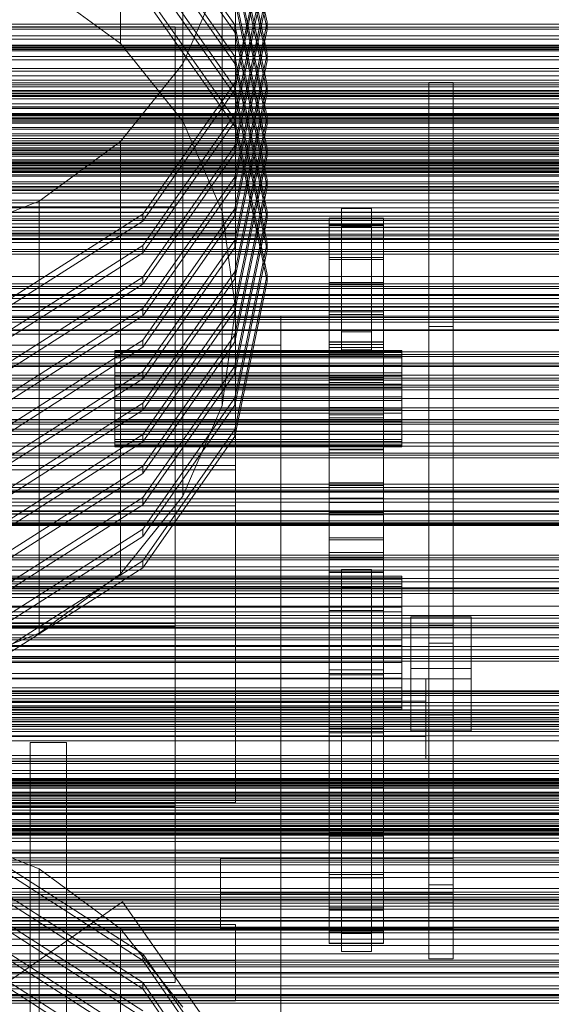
# Model space of a CAD drawing. Header units: millimetres. Extents: x -1970 to 61924, y -58230 to 6847.
# Tile 321 of 656: x 689 to 864, y -32870 to -32544. Entities that reach past the tile are written whole.
import ezdxf

# ---------------------------------------------------------------- set-up
doc = ezdxf.new("R2010")
doc.units = ezdxf.units.MM
for name, color, linetype, lineweight in [('frontal_C01', 7, 'Continuous', 0), ('frontal_C02', 7, 'Continuous', 0), ('frontal_C03', 7, 'Continuous', 0), ('frontal_C03-dry', 7, 'Continuous', 0), ('frontal_tolva', 7, 'Continuous', 0)]:
    doc.layers.add(name, color=color, linetype=linetype, lineweight=lineweight)

msp = doc.modelspace()

# ---------------------------------------------------------------- linework, layer by layer
at = {"layer": 'frontal_C01'}
for p, q in [((695, -32824.838), (663.646, -32812.332)), ((729.278, -32853.019), (683.729, -32823.711)), ((683.729, -32825.868), (729.278, -32855.176)), ((721.924, -32844.733), (695, -32824.838)), ((695, -32954.254), (695, -32824.838)), ((729.278, -32862.456), (683.729, -32833.148)), ((683.729, -32835.305), (729.278, -32864.613)), ((729.278, -32871.892), (683.729, -32842.584)), ((683.729, -32844.741), (729.278, -32874.049)), ((742.583, -32870.66), (721.924, -32844.733)), ((721.924, -32974.148), (721.924, -32844.733)), ((729.278, -32881.329), (683.729, -32852.021)), ((683.729, -32854.178), (729.278, -32883.486)), ((759.713, -32896.881), (729.278, -32853.019)), ((729.278, -32855.176), (729.278, -32853.019)), ((729.278, -32855.176), (759.713, -32899.038)), ((729.278, -32890.765), (683.729, -32861.458)), ((683.729, -32863.614), (729.278, -32892.922)), ((759.713, -32906.318), (729.278, -32862.456)), ((729.278, -32864.613), (729.278, -32862.456)), ((729.278, -32864.613), (759.713, -32908.475))]:
    msp.add_line(p, q, dxfattribs=at)
at = {"layer": 'frontal_C02'}
for p, q in [((721.924, -32551.681), (721.924, -32408.616)), ((742.583, -32577.381), (742.583, -32434.316)), ((755.57, -32607.309), (755.57, -32464.245)), ((770.4, -32544.646), (759.713, -32493.359)), ((759.713, -32495.744), (770.4, -32547.031)), ((760, -32496.362), (760, -32639.427)), ((759.713, -32545.519), (729.278, -32502.04)), ((729.278, -32504.424), (759.713, -32547.903)), ((770.4, -32555.078), (759.713, -32503.791)), ((759.713, -32506.176), (770.4, -32557.462)), ((759.713, -32555.95), (729.278, -32512.472)), ((759.713, -32564.638), (770.4, -32513.351)), ((729.278, -32514.856), (759.713, -32558.335)), ((770.4, -32565.51), (759.713, -32514.223)), ((770.4, -32515.735), (759.713, -32567.022)), ((759.713, -32516.608), (770.4, -32567.894)), ((759.713, -32566.382), (729.278, -32522.903)), ((729.278, -32525.288), (759.713, -32568.767)), ((759.713, -32575.069), (770.4, -32523.783)), ((770.4, -32575.942), (759.713, -32524.655)), ((770.4, -32526.167), (759.713, -32577.454)), ((742.583, -32558.408), (755.57, -32528.479)), ((755.57, -32671.544), (755.57, -32528.479)), ((759.713, -32527.039), (770.4, -32578.326)), ((695, -32531.96), (721.924, -32551.681)), ((759.713, -32576.814), (729.278, -32533.335)), ((729.278, -32535.72), (759.713, -32579.198)), ((759.713, -32585.501), (770.4, -32534.214)), ((770.4, -32586.373), (759.713, -32535.087)), ((770.4, -32536.599), (759.713, -32587.886)), ((759.713, -32537.471), (770.4, -32588.758)), ((520, -32546.115), (740, -32546.115)), ((740, -32546.115), (740, -32605.725)), ((740, -32546.115), (740, -32744.661)), ((759.713, -32595.933), (770.4, -32544.646)), ((770.4, -32596.805), (759.713, -32545.519)), ((759.713, -32547.903), (759.713, -32545.519)), ((770.4, -32544.646), (770.4, -32547.031)), ((770.4, -32547.031), (759.713, -32598.317)), ((759.713, -32547.903), (770.4, -32599.19)), ((721.924, -32551.681), (742.583, -32577.381)), ((759.713, -32606.365), (770.4, -32555.078)), ((770.4, -32555.078), (770.4, -32557.462)), ((721.924, -32584.108), (742.583, -32558.408)), ((742.583, -32701.472), (742.583, -32558.408)), ((770.4, -32607.237), (759.713, -32555.95)), ((759.713, -32558.335), (759.713, -32555.95)), ((770.4, -32557.462), (759.713, -32608.749)), ((759.713, -32558.335), (770.4, -32609.622)), ((729.278, -32608.116), (759.713, -32564.638)), ((759.713, -32567.022), (759.713, -32564.638)), ((759.713, -32616.797), (770.4, -32565.51)), ((770.4, -32565.51), (770.4, -32567.894)), ((824, -32773.891), (824, -32564.573)), ((824, -32564.573), (832, -32564.573)), ((824, -32564.573), (824, -32645.341)), ((832, -32564.573), (832, -32773.891)), ((832, -32645.341), (832, -32564.573)), ((759.713, -32567.022), (729.278, -32610.501)), ((770.4, -32617.669), (759.713, -32566.382)), ((759.713, -32568.767), (759.713, -32566.382)), ((770.4, -32567.894), (759.713, -32619.181)), ((759.713, -32568.767), (770.4, -32620.053)), ((729.278, -32618.548), (759.713, -32575.069)), ((759.713, -32577.454), (759.713, -32575.069)), ((759.713, -32577.454), (729.278, -32620.933)), ((742.583, -32577.381), (755.57, -32607.309)), ((759.713, -32627.228), (770.4, -32575.942)), ((770.4, -32628.101), (759.713, -32576.814)), ((759.713, -32579.198), (759.713, -32576.814)), ((770.4, -32578.326), (759.713, -32629.613)), ((770.4, -32575.942), (770.4, -32578.326)), ((759.713, -32579.198), (770.4, -32630.485)), ((695, -32603.828), (721.924, -32584.108)), ((721.924, -32727.173), (721.924, -32584.108)), ((729.278, -32628.98), (759.713, -32585.501)), ((759.713, -32587.886), (729.278, -32631.364)), ((759.713, -32587.886), (759.713, -32585.501)), ((759.713, -32637.66), (770.4, -32586.373)), ((770.4, -32586.373), (770.4, -32588.758)), ((770.4, -32588.758), (759.713, -32640.045)), ((729.278, -32639.412), (759.713, -32595.933)), ((759.713, -32598.317), (759.713, -32595.933)), ((759.713, -32648.092), (770.4, -32596.805)), ((770.4, -32596.805), (770.4, -32599.19)), ((759.713, -32598.317), (729.278, -32641.796)), ((770.4, -32599.19), (759.713, -32650.476)), ((663.646, -32616.225), (695, -32603.828)), ((695, -32746.893), (695, -32603.828)), ((740, -32605.725), (520, -32605.725)), ((729.278, -32649.844), (759.713, -32606.365)), ((740, -32804.271), (740, -32605.725)), ((755.57, -32607.309), (760, -32639.427)), ((759.713, -32608.749), (759.713, -32606.365)), ((759.713, -32658.524), (770.4, -32607.237)), ((770.4, -32607.237), (770.4, -32609.622)), ((795, -32612.279), (795, -32606.284)), ((795, -32606.284), (805, -32606.284)), ((795, -32606.284), (795, -32647.085)), ((805, -32606.284), (805, -32612.279)), ((805, -32647.085), (805, -32606.284)), ((683.729, -32637.168), (729.278, -32608.116)), ((729.278, -32610.501), (683.729, -32639.552)), ((729.278, -32610.501), (729.278, -32608.116)), ((759.713, -32608.749), (729.278, -32652.228)), ((770.4, -32609.622), (759.713, -32660.908)), ((791, -32609.571), (791, -32609.475)), ((791, -32609.475), (791, -32611.676)), ((791, -32609.475), (809, -32609.475)), ((791, -32611.959), (791, -32609.571)), ((791, -32609.571), (809, -32609.571)), ((809, -32611.676), (809, -32609.475)), ((809, -32609.475), (809, -32609.571)), ((809, -32609.571), (809, -32611.959)), ((500, -32614.492), (760, -32614.492)), ((760, -32614.492), (760, -32769.479)), ((760, -32614.492), (760, -32647.902)), ((791, -32611.676), (791, -32616.088)), ((791, -32611.676), (809, -32611.676)), ((791, -32616.548), (791, -32611.959)), ((791, -32611.959), (809, -32611.959)), ((805, -32612.279), (795, -32612.279)), ((795, -32612.279), (795, -32653.08)), ((805, -32612.279), (805, -32653.08)), ((809, -32616.088), (809, -32611.676)), ((809, -32611.959), (809, -32616.548)), ((729.278, -32660.275), (759.713, -32616.797)), ((759.713, -32619.181), (759.713, -32616.797)), ((759.713, -32668.956), (770.4, -32617.669)), ((770.4, -32617.669), (770.4, -32620.053)), ((791, -32616.088), (791, -32622.543)), ((791, -32616.088), (809, -32616.088)), ((791, -32623.162), (791, -32616.548)), ((791, -32616.548), (809, -32616.548)), ((809, -32622.543), (809, -32616.088)), ((809, -32616.548), (809, -32623.162)), ((683.729, -32647.6), (729.278, -32618.548)), ((729.278, -32620.933), (683.729, -32649.984)), ((729.278, -32620.933), (729.278, -32618.548)), ((759.713, -32619.181), (729.278, -32662.66)), ((770.4, -32620.053), (759.713, -32671.34)), ((791, -32622.543), (791, -32630.793)), ((791, -32622.543), (809, -32622.543)), ((791, -32631.546), (791, -32623.162)), ((791, -32623.162), (809, -32623.162)), ((809, -32630.793), (809, -32622.543)), ((809, -32623.162), (809, -32631.546)), ((729.278, -32670.707), (759.713, -32627.228)), ((759.713, -32629.613), (759.713, -32627.228)), ((683.729, -32658.032), (729.278, -32628.98)), ((729.278, -32631.364), (729.278, -32628.98)), ((759.713, -32629.613), (729.278, -32673.092)), ((759.713, -32679.387), (770.4, -32628.101)), ((770.4, -32630.485), (759.713, -32681.772)), ((770.4, -32628.101), (770.4, -32630.485)), ((791, -32630.793), (791, -32640.519)), ((791, -32630.793), (809, -32630.793)), ((809, -32640.519), (809, -32630.793)), ((729.278, -32631.364), (683.729, -32660.416)), ((791, -32641.379), (791, -32631.546)), ((791, -32631.546), (809, -32631.546)), ((809, -32631.546), (809, -32641.379)), ((683.729, -32668.463), (729.278, -32639.412)), ((729.278, -32681.139), (759.713, -32637.66)), ((729.278, -32641.796), (729.278, -32639.412)), ((759.713, -32640.045), (729.278, -32683.523)), ((760, -32639.427), (755.57, -32671.544)), ((759.713, -32640.045), (759.713, -32637.66)), ((791, -32640.519), (791, -32651.349)), ((791, -32640.519), (809, -32640.519)), ((809, -32651.349), (809, -32640.519)), ((485, -32641.941), (775, -32641.941)), ((729.278, -32641.796), (683.729, -32670.848)), ((775, -32641.941), (775, -32868.46)), ((775, -32641.941), (775, -32651.486)), ((791, -32652.282), (791, -32641.379)), ((791, -32641.379), (809, -32641.379)), ((809, -32641.379), (809, -32652.282)), ((805, -32647.085), (795, -32647.085)), ((795, -32647.085), (795, -32653.08)), ((805, -32653.08), (805, -32647.085)), ((832, -32645.341), (824, -32645.341)), ((824, -32645.341), (824, -32854.659)), ((832, -32854.659), (832, -32645.341)), ((760, -32647.902), (500, -32647.902)), ((683.729, -32678.895), (729.278, -32649.844)), ((729.278, -32691.571), (759.713, -32648.092)), ((729.278, -32652.228), (729.278, -32649.844)), ((759.713, -32650.476), (759.713, -32648.092)), ((760, -32802.888), (760, -32647.902)), ((791, -32650.564), (791, -32650.405)), ((791, -32650.405), (791, -32654.073)), ((791, -32650.405), (809, -32650.405)), ((809, -32654.073), (809, -32650.405)), ((809, -32650.405), (809, -32650.564)), ((775, -32651.486), (485, -32651.486)), ((729.278, -32652.228), (683.729, -32681.28)), ((720, -32653.959), (720, -32653.245)), ((720, -32653.245), (720, -32653.621)), ((720, -32653.245), (815, -32653.245)), ((720, -32653.621), (720, -32655.06)), ((720, -32653.621), (815, -32653.621)), ((759.713, -32650.476), (729.278, -32693.955)), ((775, -32878.005), (775, -32651.486)), ((791, -32654.545), (791, -32650.564)), ((791, -32650.564), (809, -32650.564)), ((791, -32651.349), (791, -32662.866)), ((809, -32651.349), (791, -32651.349)), ((791, -32663.836), (791, -32652.282)), ((791, -32652.282), (809, -32652.282)), ((795, -32653.08), (805, -32653.08)), ((809, -32650.564), (809, -32654.545)), ((809, -32662.866), (809, -32651.349)), ((809, -32652.282), (809, -32663.836)), ((815, -32653.621), (815, -32653.245)), ((815, -32653.245), (815, -32653.959)), ((815, -32655.06), (815, -32653.621)), ((720, -32655.714), (720, -32653.959)), ((720, -32653.959), (815, -32653.959)), ((720, -32655.06), (720, -32657.466)), ((720, -32655.06), (815, -32655.06)), ((720, -32658.39), (720, -32655.714)), ((720, -32655.714), (815, -32655.714)), ((791, -32654.073), (791, -32661.428)), ((791, -32654.073), (809, -32654.073)), ((791, -32662.194), (791, -32654.545)), ((791, -32654.545), (809, -32654.545)), ((809, -32661.428), (809, -32654.073)), ((809, -32654.545), (809, -32662.194)), ((815, -32653.959), (815, -32655.714)), ((815, -32657.466), (815, -32655.06)), ((815, -32655.714), (815, -32658.39)), ((720, -32657.466), (720, -32660.673)), ((720, -32657.466), (815, -32657.466)), ((720, -32661.804), (720, -32658.39)), ((720, -32658.39), (815, -32658.39)), ((729.278, -32702.003), (759.713, -32658.524)), ((759.713, -32660.908), (759.713, -32658.524)), ((815, -32660.673), (815, -32657.466)), ((815, -32658.39), (815, -32661.804)), ((683.729, -32689.327), (729.278, -32660.275)), ((729.278, -32662.66), (683.729, -32691.712)), ((720, -32660.673), (720, -32664.463)), ((720, -32660.673), (815, -32660.673)), ((720, -32665.725), (720, -32661.804)), ((720, -32661.804), (815, -32661.804)), ((729.278, -32662.66), (729.278, -32660.275)), ((759.713, -32660.908), (729.278, -32704.387)), ((791, -32661.428), (791, -32672.186)), ((791, -32661.428), (809, -32661.428)), ((791, -32673.217), (791, -32662.194)), ((791, -32662.194), (809, -32662.194)), ((791, -32662.866), (791, -32674.627)), ((791, -32662.866), (809, -32662.866)), ((809, -32672.186), (809, -32661.428)), ((809, -32662.194), (809, -32673.217)), ((809, -32674.627), (809, -32662.866)), ((815, -32664.463), (815, -32660.673)), ((815, -32661.804), (815, -32665.725)), ((720, -32664.463), (720, -32668.578)), ((815, -32664.463), (720, -32664.463)), ((720, -32669.885), (720, -32665.725)), ((720, -32665.725), (815, -32665.725)), ((791, -32675.598), (791, -32663.836)), ((791, -32663.836), (809, -32663.836)), ((809, -32663.836), (809, -32675.598)), ((815, -32668.578), (815, -32664.463)), ((815, -32665.725), (815, -32669.885)), ((720, -32668.578), (720, -32672.738)), ((720, -32668.578), (815, -32668.578)), ((720, -32674.001), (720, -32669.885)), ((720, -32669.885), (815, -32669.885)), ((729.278, -32712.434), (759.713, -32668.956)), ((759.713, -32671.34), (759.713, -32668.956)), ((815, -32672.738), (815, -32668.578)), ((815, -32669.885), (815, -32674.001)), ((683.729, -32699.759), (729.278, -32670.707)), ((729.278, -32673.092), (683.729, -32702.143)), ((720, -32672.738), (720, -32676.659)), ((720, -32672.738), (815, -32672.738)), ((729.278, -32673.092), (729.278, -32670.707)), ((759.713, -32671.34), (729.278, -32714.819)), ((755.57, -32671.544), (742.583, -32701.472)), ((791, -32672.186), (791, -32685.935)), ((791, -32672.186), (809, -32672.186)), ((791, -32687.191), (791, -32673.217)), ((791, -32673.217), (809, -32673.217)), ((809, -32685.935), (809, -32672.186)), ((809, -32673.217), (809, -32687.191)), ((815, -32676.659), (815, -32672.738)), ((720, -32677.791), (720, -32674.001)), ((720, -32674.001), (815, -32674.001)), ((791, -32674.627), (791, -32686.182)), ((791, -32674.627), (809, -32674.627)), ((791, -32687.115), (791, -32675.598)), ((791, -32675.598), (809, -32675.598)), ((809, -32686.182), (809, -32674.627)), ((809, -32675.598), (809, -32687.115)), ((815, -32674.001), (815, -32677.791)), ((415, -32679.382), (760, -32679.382)), ((720, -32676.659), (720, -32680.074)), ((720, -32676.659), (815, -32676.659)), ((720, -32680.998), (720, -32677.791)), ((720, -32677.791), (815, -32677.791)), ((729.278, -32722.866), (759.713, -32679.387)), ((759.713, -32681.772), (759.713, -32679.387)), ((760, -32679.382), (760, -32691.304)), ((760, -32679.382), (760, -32692.746)), ((815, -32680.074), (815, -32676.659)), ((815, -32677.791), (815, -32680.998)), ((683.729, -32710.191), (729.278, -32681.139)), ((720, -32680.074), (720, -32682.75)), ((720, -32680.074), (815, -32680.074)), ((720, -32683.403), (720, -32680.998)), ((720, -32680.998), (815, -32680.998)), ((720, -32682.75), (720, -32684.505)), ((720, -32682.75), (815, -32682.75)), ((729.278, -32683.523), (729.278, -32681.139)), ((759.713, -32681.772), (729.278, -32725.251)), ((815, -32682.75), (815, -32680.074)), ((815, -32680.998), (815, -32683.403)), ((815, -32684.505), (815, -32682.75)), ((729.278, -32683.523), (683.729, -32712.575)), ((720, -32684.843), (720, -32683.403)), ((720, -32683.403), (815, -32683.403)), ((720, -32684.505), (720, -32685.218)), ((720, -32684.505), (815, -32684.505)), ((720, -32685.218), (720, -32684.843)), ((720, -32684.843), (815, -32684.843)), ((720, -32685.218), (815, -32685.218)), ((791, -32685.935), (791, -32702.145)), ((791, -32685.935), (809, -32685.935)), ((791, -32686.182), (791, -32697.085)), ((791, -32686.182), (809, -32686.182)), ((809, -32702.145), (809, -32685.935)), ((809, -32697.085), (809, -32686.182)), ((815, -32683.403), (815, -32684.843)), ((815, -32685.218), (815, -32684.505)), ((815, -32684.843), (815, -32685.218)), ((791, -32697.945), (791, -32687.115)), ((791, -32687.115), (809, -32687.115)), ((791, -32703.579), (791, -32687.191)), ((791, -32687.191), (809, -32687.191)), ((809, -32687.115), (809, -32697.945)), ((809, -32687.191), (809, -32703.579)), ((760, -32691.304), (415, -32691.304)), ((760, -32692.746), (415, -32692.746)), ((683.729, -32720.623), (729.278, -32691.571)), ((729.278, -32693.955), (729.278, -32691.571)), ((760, -32704.668), (760, -32691.304)), ((760, -32704.668), (760, -32692.746)), ((729.278, -32693.955), (683.729, -32723.007)), ((791, -32697.085), (791, -32706.917)), ((791, -32697.085), (809, -32697.085)), ((791, -32707.671), (791, -32697.945)), ((791, -32697.945), (809, -32697.945)), ((809, -32706.917), (809, -32697.085)), ((809, -32697.945), (809, -32707.671)), ((683.729, -32731.054), (729.278, -32702.003)), ((742.583, -32701.472), (721.924, -32727.173)), ((729.278, -32704.387), (729.278, -32702.003)), ((791, -32702.145), (791, -32720.195)), ((791, -32702.145), (809, -32702.145)), ((809, -32720.195), (809, -32702.145)), ((415, -32704.668), (760, -32704.668)), ((729.278, -32704.387), (683.729, -32733.439)), ((791, -32721.75), (791, -32703.579)), ((791, -32703.579), (809, -32703.579)), ((809, -32703.579), (809, -32721.75)), ((791, -32706.917), (791, -32715.302)), ((791, -32706.917), (809, -32706.917)), ((791, -32715.92), (791, -32707.671)), ((791, -32707.671), (809, -32707.671)), ((809, -32715.302), (809, -32706.917)), ((809, -32707.671), (809, -32715.92)), ((683.729, -32741.486), (729.278, -32712.434)), ((729.278, -32714.819), (683.729, -32743.871)), ((729.278, -32714.819), (729.278, -32712.434)), ((791, -32715.302), (791, -32721.916)), ((791, -32715.302), (809, -32715.302)), ((809, -32721.916), (809, -32715.302)), ((791, -32722.375), (791, -32715.92)), ((791, -32715.92), (809, -32715.92)), ((809, -32715.92), (809, -32722.375)), ((791, -32720.195), (791, -32739.39)), ((809, -32720.195), (791, -32720.195)), ((791, -32741.007), (791, -32721.75)), ((791, -32721.75), (809, -32721.75)), ((791, -32721.916), (791, -32726.505)), ((791, -32721.916), (809, -32721.916)), ((809, -32739.39), (809, -32720.195)), ((809, -32721.75), (809, -32741.007)), ((809, -32726.505), (809, -32721.916)), ((683.729, -32751.918), (729.278, -32722.866)), ((729.278, -32725.251), (683.729, -32754.302)), ((729.278, -32725.251), (729.278, -32722.866)), ((791, -32726.788), (791, -32722.375)), ((791, -32722.375), (809, -32722.375)), ((809, -32722.375), (809, -32726.788)), ((540.5, -32728.018), (815, -32728.018)), ((540.5, -32728.535), (815, -32728.535)), ((721.924, -32727.173), (695, -32746.893)), ((791, -32726.505), (791, -32728.893)), ((791, -32726.505), (809, -32726.505)), ((791, -32728.989), (791, -32726.788)), ((791, -32726.788), (809, -32726.788)), ((795, -32731.775), (795, -32725.818)), ((795, -32725.818), (805, -32725.818)), ((795, -32725.818), (795, -32846.296)), ((805, -32725.818), (805, -32731.775)), ((805, -32846.296), (805, -32725.818)), ((809, -32728.893), (809, -32726.505)), ((809, -32726.788), (809, -32728.989)), ((815, -32728.535), (815, -32728.018)), ((815, -32728.018), (815, -32729)), ((815, -32730.514), (815, -32728.535)), ((540.5, -32729), (815, -32729)), ((540.5, -32730.514), (815, -32730.514)), ((540.5, -32731.413), (815, -32731.413)), ((791, -32728.893), (791, -32728.989)), ((791, -32728.893), (809, -32728.893)), ((791, -32728.989), (809, -32728.989)), ((805, -32731.775), (795, -32731.775)), ((795, -32731.775), (795, -32852.253)), ((805, -32731.775), (805, -32852.253)), ((809, -32728.989), (809, -32728.893)), ((815, -32729), (815, -32731.413)), ((815, -32733.821), (815, -32730.514)), ((815, -32731.413), (815, -32735.092)), ((540.5, -32733.821), (815, -32733.821)), ((540.5, -32735.092), (815, -32735.092)), ((815, -32738.231), (815, -32733.821)), ((815, -32735.092), (815, -32739.787)), ((540.5, -32738.231), (815, -32738.231)), ((815, -32743.443), (815, -32738.231)), ((540.5, -32739.787), (815, -32739.787)), ((791, -32739.39), (791, -32758.993)), ((791, -32739.39), (809, -32739.39)), ((791, -32760.61), (791, -32741.007)), ((791, -32741.007), (809, -32741.007)), ((809, -32758.993), (809, -32739.39)), ((809, -32741.007), (809, -32760.61)), ((815, -32739.787), (815, -32745.179)), ((818, -32741.399), (838, -32741.399)), ((818, -32758.601), (818, -32741.399)), ((818, -32741.399), (818, -32761.988)), ((838, -32741.399), (838, -32758.601)), ((838, -32761.988), (838, -32741.399)), ((520, -32743.706), (740, -32743.706)), ((740, -32744.661), (520, -32744.661)), ((815, -32743.443), (540.5, -32743.443)), ((740, -32743.706), (740, -32803.317)), ((740, -32743.706), (740, -32802.888)), ((740, -32804.271), (740, -32744.661)), ((815, -32749.102), (815, -32743.443)), ((824, -32750.183), (824, -32744.222)), ((824, -32744.222), (832, -32744.222)), ((824, -32830.132), (824, -32744.222)), ((832, -32744.222), (832, -32750.183)), ((832, -32744.222), (832, -32830.132)), ((540.5, -32745.179), (815, -32745.179)), ((695, -32746.893), (663.646, -32759.29)), ((815, -32745.179), (815, -32750.898)), ((540.5, -32749.102), (815, -32749.102)), ((540.5, -32750.898), (815, -32750.898)), ((815, -32754.821), (815, -32749.102)), ((815, -32750.898), (815, -32756.557)), ((832, -32750.183), (824, -32750.183)), ((824, -32750.183), (824, -32836.093)), ((832, -32836.093), (832, -32750.183)), ((540.5, -32754.821), (815, -32754.821)), ((540.5, -32756.557), (815, -32756.557)), ((815, -32760.213), (815, -32754.821)), ((815, -32756.557), (815, -32761.769)), ((540.5, -32760.213), (815, -32760.213)), ((791, -32758.993), (791, -32778.25)), ((791, -32758.993), (809, -32758.993)), ((791, -32779.805), (791, -32760.61)), ((791, -32760.61), (809, -32760.61)), ((809, -32778.25), (809, -32758.993)), ((809, -32760.61), (809, -32779.805)), ((815, -32764.908), (815, -32760.213)), ((838, -32758.601), (818, -32758.601)), ((818, -32779.19), (818, -32758.601)), ((838, -32779.19), (838, -32758.601)), ((420, -32761.942), (823, -32761.942)), ((540.5, -32761.769), (815, -32761.769)), ((815, -32761.769), (815, -32766.179)), ((818, -32761.988), (818, -32779.19)), ((838, -32761.988), (818, -32761.988)), ((823, -32761.942), (823, -32769.393)), ((823, -32761.942), (823, -32781.033)), ((838, -32779.19), (838, -32761.988)), ((540.5, -32764.908), (815, -32764.908)), ((540.5, -32766.179), (815, -32766.179)), ((815, -32768.587), (815, -32764.908)), ((815, -32766.179), (815, -32769.486)), ((823, -32769.393), (420, -32769.393)), ((760, -32769.479), (500, -32769.479)), ((540.5, -32768.587), (815, -32768.587)), ((540.5, -32769.486), (815, -32769.486)), ((540.5, -32771), (815, -32771)), ((760, -32802.888), (760, -32769.479)), ((815, -32771), (815, -32768.587)), ((815, -32769.486), (815, -32771.465)), ((815, -32771.982), (815, -32771)), ((823, -32788.484), (823, -32769.393)), ((540.5, -32771.465), (815, -32771.465)), ((540.5, -32771.982), (815, -32771.982)), ((815, -32771.465), (815, -32771.982)), ((832, -32773.891), (824, -32773.891)), ((824, -32773.891), (824, -32854.659)), ((832, -32773.891), (832, -32854.659)), ((791, -32778.25), (791, -32796.421)), ((791, -32778.25), (809, -32778.25)), ((791, -32797.855), (791, -32779.805)), ((791, -32779.805), (809, -32779.805)), ((809, -32796.421), (809, -32778.25)), ((809, -32779.805), (809, -32797.855)), ((818, -32779.19), (838, -32779.19)), ((823, -32781.033), (420, -32781.033)), ((823, -32788.484), (823, -32781.033)), ((420, -32788.484), (823, -32788.484)), ((791, -32796.421), (791, -32812.809)), ((791, -32796.421), (809, -32796.421)), ((809, -32812.809), (809, -32796.421)), ((791, -32814.065), (791, -32797.855)), ((791, -32797.855), (809, -32797.855)), ((809, -32797.855), (809, -32814.065)), ((500, -32802.888), (760, -32802.888)), ((740, -32802.888), (520, -32802.888)), ((740, -32803.317), (520, -32803.317)), ((740, -32862.499), (740, -32802.888)), ((740, -32862.499), (740, -32803.317)), ((520, -32804.271), (740, -32804.271)), ((791, -32812.809), (791, -32826.783)), ((791, -32812.809), (809, -32812.809)), ((809, -32826.783), (809, -32812.809)), ((791, -32827.814), (791, -32814.065)), ((791, -32814.065), (809, -32814.065)), ((809, -32814.065), (809, -32827.814)), ((755, -32833.346), (755, -32821.424)), ((755, -32821.424), (832, -32821.424)), ((755, -32832.879), (755, -32821.424)), ((832, -32821.424), (832, -32833.346)), ((832, -32821.424), (832, -32832.879)), ((791, -32826.783), (791, -32837.806)), ((791, -32826.783), (809, -32826.783)), ((791, -32838.572), (791, -32827.814)), ((791, -32827.814), (809, -32827.814)), ((809, -32837.806), (809, -32826.783)), ((809, -32827.814), (809, -32838.572)), ((832, -32832.879), (755, -32832.879)), ((755, -32832.879), (755, -32844.801)), ((832, -32830.132), (824, -32830.132)), ((824, -32830.132), (824, -32836.093)), ((832, -32836.093), (832, -32830.132)), ((832, -32844.801), (832, -32832.879)), ((832, -32833.346), (755, -32833.346)), ((755, -32833.346), (755, -32844.801)), ((824, -32836.093), (832, -32836.093)), ((832, -32844.801), (832, -32833.346)), ((791, -32837.806), (791, -32845.455)), ((791, -32837.806), (809, -32837.806)), ((791, -32845.927), (791, -32838.572)), ((791, -32838.572), (809, -32838.572)), ((809, -32845.455), (809, -32837.806)), ((809, -32838.572), (809, -32845.927)), ((415, -32843.31), (760, -32843.31)), ((755, -32844.801), (832, -32844.801)), ((760, -32843.31), (760, -32855.233)), ((760, -32843.31), (760, -32856.674)), ((791, -32845.455), (791, -32849.436)), ((791, -32845.455), (809, -32845.455)), ((791, -32849.595), (791, -32845.927)), ((791, -32845.927), (809, -32845.927)), ((809, -32849.436), (809, -32845.455)), ((809, -32845.927), (809, -32849.595)), ((805, -32846.296), (795, -32846.296)), ((795, -32846.296), (795, -32852.253)), ((805, -32852.253), (805, -32846.296)), ((791, -32849.436), (791, -32849.595)), ((791, -32849.436), (809, -32849.436)), ((791, -32849.595), (809, -32849.595)), ((795, -32852.253), (805, -32852.253)), ((809, -32849.595), (809, -32849.436)), ((760, -32855.233), (415, -32855.233)), ((760, -32868.596), (760, -32855.233)), ((824, -32854.659), (832, -32854.659)), ((760, -32856.674), (415, -32856.674)), ((760, -32868.596), (760, -32856.674)), ((520, -32862.499), (740, -32862.499)), ((415, -32868.596), (760, -32868.596)), ((775, -32868.46), (485, -32868.46)), ((775, -32878.005), (775, -32868.46))]:
    msp.add_line(p, q, dxfattribs=at)
at = {"layer": 'frontal_C03'}
for p, q in [((1250, -32545.24), (-1250, -32545.24)), ((-1250, -32546.297), (1250, -32546.297)), ((1250, -32546.913), (-1250, -32546.913)), ((1250, -32549.149), (-1250, -32549.149)), ((1250, -32550.207), (-1250, -32550.207)), ((-1250, -32552.223), (1250, -32552.223)), ((1250, -32552.514), (-1250, -32552.514)), ((1250, -32553.025), (-1250, -32553.025)), ((1250, -32553.167), (-1250, -32553.167)), ((-1250, -32553.605), (1250, -32553.605)), ((1250, -32554.049), (-1250, -32554.049)), ((-1250, -32555.943), (1250, -32555.943)), ((-1250, -32557.072), (1250, -32557.072)), ((-1250, -32560.791), (1250, -32560.791)), ((-1250, -32562.388), (1250, -32562.388)), ((1250, -32563.855), (-1250, -32563.855)), ((1250, -32564.737), (-1250, -32564.737)), ((1250, -32565.39), (-1250, -32565.39)), ((-1250, -32567.235), (1250, -32567.235)), ((1250, -32567.697), (-1250, -32567.697)), ((1250, -32568.172), (-1250, -32568.172)), ((-1250, -32568.755), (1250, -32568.755)), ((-1250, -32569.191), (1250, -32569.191)), ((1250, -32571.607), (-1250, -32571.607)), ((-1268, -32575.209), (1268, -32575.209)), ((-1268, -32575.433), (1268, -32575.433)), ((1250, -32572.664), (-1250, -32572.664)), ((1250, -32573.162), (-1250, -32573.162)), ((-1250, -32574.835), (1250, -32574.835)), ((1250, -32574.972), (-1250, -32574.972)), ((-1268, -32575.597), (1268, -32575.597)), ((-1268, -32576.255), (1268, -32576.255)), ((-1268, -32576.572), (1268, -32576.572)), ((-1268, -32577.619), (1268, -32577.619)), ((-1268, -32578.068), (1268, -32578.068)), ((1250, -32575.625), (-1250, -32575.625)), ((1250, -32576.506), (-1250, -32576.506)), ((1250, -32577.017), (-1250, -32577.017)), ((-1268, -32579.431), (1268, -32579.431)), ((-1268, -32579.981), (1268, -32579.981)), ((-1268, -32581.568), (1268, -32581.568)), ((1268, -32582.182), (-1268, -32582.182)), ((-1268, -32583.886), (1268, -32583.886)), ((-1268, -32584.521), (1268, -32584.521)), ((-1250, -32583.074), (1250, -32583.074)), ((1250, -32584.784), (-1250, -32584.784)), ((-1268, -32586.224), (1268, -32586.224)), ((-1268, -32586.838), (1268, -32586.838)), ((-1268, -32588.425), (1268, -32588.425)), ((-1250, -32585.332), (1250, -32585.332)), ((1250, -32586.313), (-1250, -32586.313)), ((1250, -32587.194), (-1250, -32587.194)), ((1250, -32587.848), (-1250, -32587.848)), ((1250, -32588.313), (-1250, -32588.313)), ((-1268, -32588.975), (1268, -32588.975)), ((-1268, -32590.339), (1268, -32590.339)), ((-1268, -32590.788), (1268, -32590.788)), ((1250, -32590.155), (-1250, -32590.155)), ((-1250, -32591.212), (1250, -32591.212)), ((-1250, -32591.389), (1250, -32591.389)), ((-1268, -32591.834), (1268, -32591.834)), ((-1268, -32592.151), (1268, -32592.151)), ((-1268, -32592.809), (1268, -32592.809)), ((-1268, -32592.973), (1268, -32592.973)), ((-1268, -32593.197), (1268, -32593.197)), ((-1250, -32593.571), (1250, -32593.571)), ((1250, -32594.065), (-1250, -32594.065)), ((1250, -32595.122), (-1250, -32595.122)), ((1250, -32595.619), (-1250, -32595.619)), ((1250, -32597.429), (-1250, -32597.429)), ((1250, -32597.446), (-1250, -32597.446)), ((1250, -32598.083), (-1250, -32598.083)), ((1250, -32598.964), (-1250, -32598.964)), ((-1250, -32599.215), (1250, -32599.215)), ((1250, -32599.938), (-1250, -32599.938)), ((-1250, -32601.171), (1250, -32601.171)), ((-1250, -32606.018), (1250, -32606.018)), ((-1250, -32607.615), (1250, -32607.615)), ((1250, -32608.77), (-1250, -32608.77)), ((1250, -32609.652), (-1250, -32609.652)), ((1250, -32610.305), (-1250, -32610.305)), ((-1250, -32611.334), (1250, -32611.334)), ((-1250, -32612.463), (1250, -32612.463)), ((1250, -32612.613), (-1250, -32612.613)), ((-1250, -32613.67), (1250, -32613.67)), ((-1250, -32614.801), (1250, -32614.801)), ((-1250, -32615.386), (1250, -32615.386)), ((-1250, -32616.183), (1250, -32616.183)), ((1250, -32616.522), (-1250, -32616.522)), ((1250, -32617.579), (-1250, -32617.579)), ((1250, -32619.887), (-1250, -32619.887)), ((1250, -32620.54), (-1250, -32620.54)), ((1250, -32621.422), (-1250, -32621.422)), ((1250, -32631.228), (-1250, -32631.228)), ((1250, -32632.109), (-1250, -32632.109)), ((1250, -32632.763), (-1250, -32632.763)), ((-1500, -32635.017), (1500, -32635.017)), ((1250, -32635.07), (-1250, -32635.07)), ((-1250, -32636.128), (1250, -32636.128)), ((1250, -32638.98), (-1250, -32638.98)), ((1250, -32640.037), (-1250, -32640.037)), ((1250, -32642.345), (-1250, -32642.345)), ((1250, -32642.998), (-1250, -32642.998)), ((1250, -32643.879), (-1250, -32643.879)), ((1500, -32646.426), (-1500, -32646.426)), ((1500, -32646.711), (-1500, -32646.711)), ((1250, -32653.686), (-1250, -32653.686)), ((1250, -32654.567), (-1250, -32654.567)), ((1250, -32655.221), (-1250, -32655.221)), ((-1500, -32658.119), (1500, -32658.119)), ((1250, -32657.528), (-1250, -32657.528)), ((-1250, -32658.585), (1250, -32658.585)), ((1250, -32661.437), (-1250, -32661.437)), ((1250, -32662.495), (-1250, -32662.495)), ((1250, -32664.802), (-1250, -32664.802)), ((1250, -32665.456), (-1250, -32665.456)), ((1250, -32666.337), (-1250, -32666.337)), ((1250, -32676.143), (-1250, -32676.143)), ((1250, -32677.025), (-1250, -32677.025)), ((1250, -32677.678), (-1250, -32677.678)), ((1250, -32679.986), (-1250, -32679.986)), ((-1250, -32681.043), (1250, -32681.043)), ((1250, -32683.895), (-1250, -32683.895)), ((1250, -32684.952), (-1250, -32684.952)), ((1250, -32687.26), (-1250, -32687.26)), ((1250, -32687.913), (-1250, -32687.913)), ((1250, -32688.795), (-1250, -32688.795)), ((1250, -32698.601), (-1250, -32698.601)), ((1250, -32699.482), (-1250, -32699.482)), ((1250, -32700.136), (-1250, -32700.136)), ((1250, -32702.443), (-1250, -32702.443)), ((-1250, -32703.501), (1250, -32703.501)), ((1250, -32706.353), (-1250, -32706.353)), ((1250, -32707.41), (-1250, -32707.41)), ((1250, -32709.717), (-1250, -32709.717)), ((1250, -32710.371), (-1250, -32710.371)), ((1250, -32711.252), (-1250, -32711.252)), ((1250, -32721.059), (-1250, -32721.059)), ((1250, -32721.94), (-1250, -32721.94)), ((1250, -32722.593), (-1250, -32722.593)), ((1250, -32724.901), (-1250, -32724.901)), ((-1250, -32725.958), (1250, -32725.958)), ((1250, -32728.81), (-1250, -32728.81)), ((1250, -32729.868), (-1250, -32729.868)), ((1250, -32732.175), (-1250, -32732.175)), ((1250, -32732.828), (-1250, -32732.828)), ((1250, -32733.71), (-1250, -32733.71)), ((1250, -32743.516), (-1250, -32743.516)), ((1250, -32744.398), (-1250, -32744.398)), ((1250, -32745.051), (-1250, -32745.051)), ((1250, -32747.358), (-1250, -32747.358)), ((-1250, -32748.416), (1250, -32748.416)), ((1250, -32751.268), (-1250, -32751.268)), ((1250, -32752.325), (-1250, -32752.325)), ((1250, -32754.633), (-1250, -32754.633)), ((1250, -32755.286), (-1250, -32755.286)), ((1250, -32756.167), (-1250, -32756.167)), ((1250, -32765.974), (-1250, -32765.974)), ((1250, -32766.855), (-1250, -32766.855)), ((1250, -32767.509), (-1250, -32767.509)), ((1250, -32769.816), (-1250, -32769.816)), ((-1250, -32770.873), (1250, -32770.873)), ((-1250, -32772.308), (1250, -32772.308)), ((-1250, -32773.105), (1250, -32773.105)), ((-1250, -32773.69), (1250, -32773.69)), ((1250, -32773.726), (-1250, -32773.726)), ((1250, -32774.783), (-1250, -32774.783)), ((-1250, -32776.028), (1250, -32776.028)), ((1250, -32777.09), (-1250, -32777.09)), ((-1250, -32777.157), (1250, -32777.157)), ((1250, -32777.744), (-1250, -32777.744)), ((1250, -32778.625), (-1250, -32778.625)), ((-1250, -32780.876), (1250, -32780.876)), ((-1250, -32782.473), (1250, -32782.473)), ((-1250, -32787.32), (1250, -32787.32)), ((1250, -32788.431), (-1250, -32788.431)), ((-1250, -32789.276), (1250, -32789.276)), ((1250, -32789.313), (-1250, -32789.313)), ((1250, -32789.966), (-1250, -32789.966)), ((1250, -32792.274), (-1250, -32792.274)), ((-1250, -32793.331), (1250, -32793.331)), ((-1268, -32795.293), (1268, -32795.293)), ((-1268, -32795.518), (1268, -32795.518)), ((-1268, -32795.682), (1268, -32795.682)), ((-1268, -32796.34), (1268, -32796.34)), ((-1268, -32796.657), (1268, -32796.657)), ((-1250, -32794.92), (1250, -32794.92)), ((1250, -32796.183), (-1250, -32796.183)), ((-1268, -32797.703), (1268, -32797.703)), ((-1268, -32798.152), (1268, -32798.152)), ((-1268, -32799.516), (1268, -32799.516)), ((-1268, -32800.066), (1268, -32800.066)), ((1250, -32797.101), (-1250, -32797.101)), ((1250, -32797.24), (-1250, -32797.24)), ((1250, -32799.548), (-1250, -32799.548)), ((1250, -32800.201), (-1250, -32800.201)), ((-1268, -32801.653), (1268, -32801.653)), ((1268, -32802.267), (-1268, -32802.267)), ((1250, -32801.083), (-1250, -32801.083)), ((-1250, -32803.159), (1250, -32803.159)), ((-1268, -32803.97), (1268, -32803.97)), ((-1268, -32804.605), (1268, -32804.605)), ((-1268, -32806.309), (1268, -32806.309)), ((-1250, -32805.417), (1250, -32805.417)), ((-1268, -32806.922), (1268, -32806.922)), ((-1268, -32808.51), (1268, -32808.51)), ((-1268, -32809.06), (1268, -32809.06)), ((-1268, -32810.423), (1268, -32810.423)), ((-1268, -32810.872), (1268, -32810.872)), ((-1268, -32811.918), (1268, -32811.918)), ((-1268, -32812.236), (1268, -32812.236)), ((-1268, -32812.894), (1268, -32812.894)), ((-1268, -32813.058), (1268, -32813.058)), ((-1268, -32813.282), (1268, -32813.282)), ((1250, -32810.889), (-1250, -32810.889)), ((-1250, -32811.474), (1250, -32811.474)), ((1250, -32811.77), (-1250, -32811.77)), ((1250, -32812.424), (-1250, -32812.424)), ((-1250, -32813.655), (1250, -32813.655)), ((1250, -32814.731), (-1250, -32814.731)), ((-1250, -32815.789), (1250, -32815.789)), ((1250, -32818.641), (-1250, -32818.641)), ((-1250, -32819.3), (1250, -32819.3)), ((1250, -32819.698), (-1250, -32819.698)), ((-1250, -32821.256), (1250, -32821.256)), ((1250, -32822.006), (-1250, -32822.006)), ((1250, -32822.659), (-1250, -32822.659)), ((1250, -32823.54), (-1250, -32823.54)), ((-1250, -32826.103), (1250, -32826.103)), ((-1250, -32827.7), (1250, -32827.7)), ((-1250, -32831.419), (1250, -32831.419)), ((-1250, -32832.548), (1250, -32832.548)), ((1250, -32833.347), (-1250, -32833.347)), ((1250, -32834.228), (-1250, -32834.228)), ((1250, -32834.882), (-1250, -32834.882)), ((-1250, -32834.886), (1250, -32834.886)), ((-1250, -32835.47), (1250, -32835.47)), ((-1250, -32836.268), (1250, -32836.268)), ((1250, -32837.189), (-1250, -32837.189)), ((-1250, -32838.246), (1250, -32838.246)), ((1250, -32841.098), (-1250, -32841.098)), ((1250, -32842.156), (-1250, -32842.156)), ((1250, -32844.463), (-1250, -32844.463)), ((1250, -32845.117), (-1250, -32845.117)), ((1250, -32845.998), (-1250, -32845.998)), ((-1500, -32850.211), (1500, -32850.211)), ((-1500, -32855.102), (1500, -32855.102)), ((1250, -32855.804), (-1250, -32855.804)), ((1250, -32856.686), (-1250, -32856.686)), ((1250, -32857.339), (-1250, -32857.339)), ((1500, -32859.194), (-1500, -32859.194)), ((1250, -32859.647), (-1250, -32859.647)), ((-1250, -32860.704), (1250, -32860.704)), ((1250, -32863.556), (-1250, -32863.556)), ((1250, -32864.613), (-1250, -32864.613)), ((1500, -32866.511), (-1500, -32866.511)), ((1500, -32866.796), (-1500, -32866.796)), ((1250, -32866.921), (-1250, -32866.921)), ((1250, -32867.574), (-1250, -32867.574)), ((1250, -32868.456), (-1250, -32868.456))]:
    msp.add_line(p, q, dxfattribs=at)
at = {"layer": 'frontal_C03-dry'}
for p, q in [((1250, -32560), (-1250, -32560)), ((-1250, -32566), (1250, -32566)), ((1290, -32569.125), (-1290, -32569.125)), ((-1250, -32570), (1250, -32570)), ((-1290, -32573.125), (1290, -32573.125)), ((-1250, -32594.375), (1250, -32594.375)), ((1250, -32600.375), (-1250, -32600.375)), ((1290, -32603.5), (-1290, -32603.5)), ((1250, -32604.375), (-1250, -32604.375)), ((-1290, -32607.5), (1290, -32607.5)), ((-1250, -32628.75), (1250, -32628.75)), ((1250, -32634.75), (-1250, -32634.75)), ((1290, -32637.875), (-1290, -32637.875)), ((1250, -32638.75), (-1250, -32638.75)), ((-1290, -32641.875), (1290, -32641.875)), ((-1250, -32663.125), (1250, -32663.125)), ((1250, -32669.125), (-1250, -32669.125)), ((1290, -32672.25), (-1290, -32672.25)), ((1250, -32673.125), (-1250, -32673.125)), ((-1290, -32676.25), (1290, -32676.25)), ((-1250, -32697.5), (1250, -32697.5)), ((1250, -32703.5), (-1250, -32703.5)), ((1290, -32706.625), (-1290, -32706.625)), ((1250, -32707.5), (-1250, -32707.5)), ((-1290, -32710.625), (1290, -32710.625)), ((-1250, -32731.875), (1250, -32731.875)), ((1250, -32737.875), (-1250, -32737.875)), ((1290, -32741), (-1290, -32741)), ((1250, -32741.875), (-1250, -32741.875)), ((-1290, -32745), (1290, -32745)), ((-1250, -32766.25), (1250, -32766.25)), ((1250, -32772.25), (-1250, -32772.25)), ((1290, -32775.375), (-1290, -32775.375)), ((1250, -32776.25), (-1250, -32776.25)), ((-1290, -32779.375), (1290, -32779.375)), ((-1250, -32800.625), (1250, -32800.625)), ((1250, -32806.625), (-1250, -32806.625)), ((1290, -32809.75), (-1290, -32809.75)), ((1250, -32810.625), (-1250, -32810.625)), ((-1290, -32813.75), (1290, -32813.75)), ((-1250, -32835), (1250, -32835)), ((1250, -32841), (-1250, -32841)), ((1290, -32844.125), (-1290, -32844.125)), ((1250, -32845), (-1250, -32845)), ((-1290, -32848.125), (1290, -32848.125)), ((-1250, -32869.375), (1250, -32869.375))]:
    msp.add_line(p, q, dxfattribs=at)
at = {"layer": 'frontal_tolva'}
for p, q in [((-1821.5, -32700), (1821.5, -32700)), ((-1725, -32700), (1725, -32700)), ((-1821.5, -32711), (1821.5, -32711)), ((692, -32783), (704, -32783)), ((692, -32923), (692, -32783)), ((704, -32923), (704, -32783)), ((673.416, -32870.194), (722.584, -32835.806)), ((1769.584, -34332.806), (722.584, -32835.806)), ((-1821.5, -32842), (1821.5, -32842)), ((-1821.5, -32853), (1821.5, -32853))]:
    msp.add_line(p, q, dxfattribs=at)

doc.saveas('drawing.dxf')
